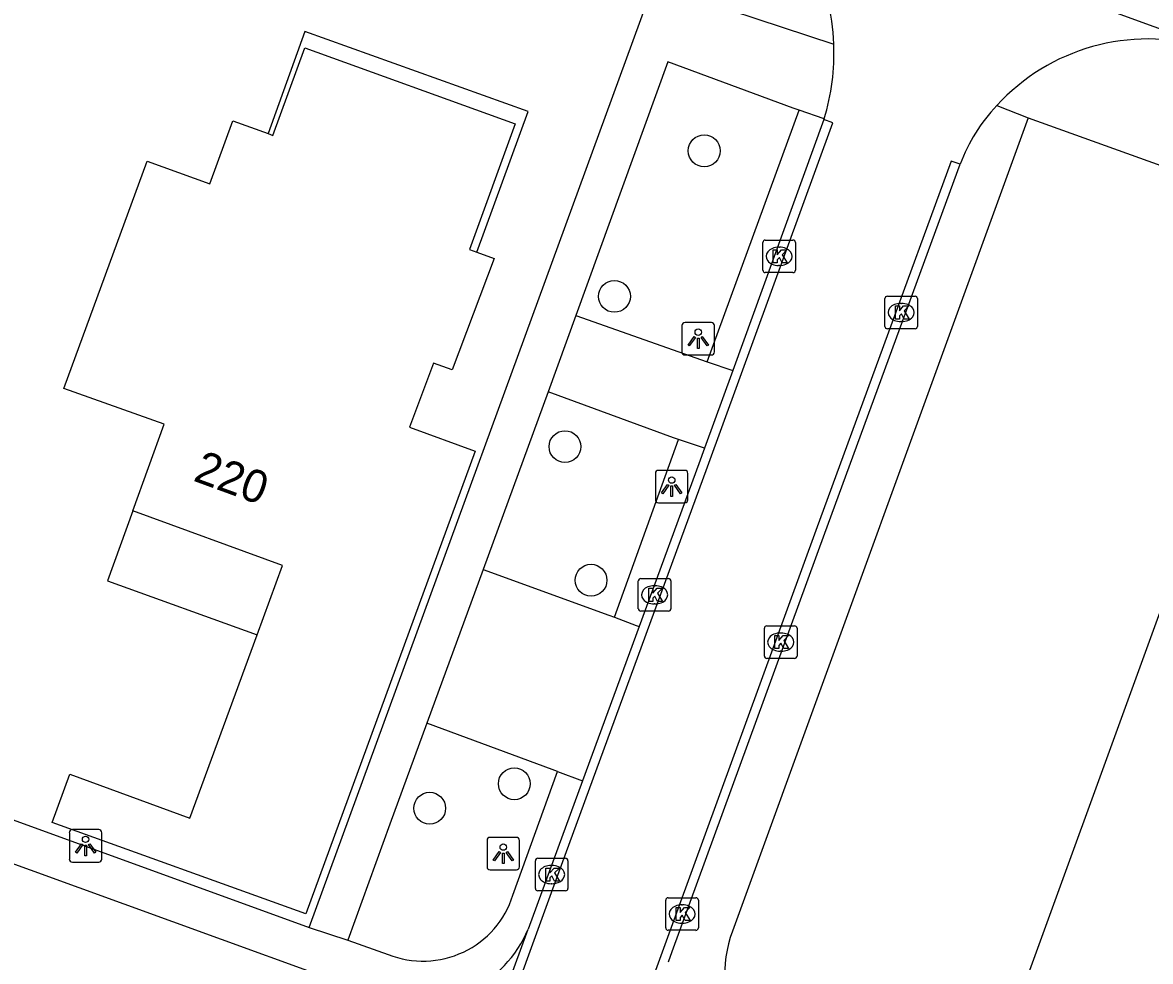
# Model space of a CAD drawing. Extents: x 155275 to 156263, y 382654 to 383635.
# Drawn here: x 155883.46 to 155918.08, y 382981.63 to 383010.43 of the extents above; entities that cross this region are included whole.
import ezdxf

# ---------------------------------------------------------------- set-up
doc = ezdxf.new("R2010")
doc.units = 0
for name, color, linetype in [('IMGEO_Boom', 7, 'Continuous'), ('IMGEO_Kolk', 7, 'Continuous'), ('IMGEO_Lichtpunt', 7, 'Continuous'), ('IMGEO_Pand', 7, 'Continuous'), ('IMGEO_Pand_nummerreeks', 7, 'Continuous'), ('IMGEO_Pand_overbouw', 7, 'Continuous'), ('IMGEO_Parkeervlak_open', 7, 'Continuous'), ('IMGEO_Rijbaan_lokaal_gesloten', 7, 'Continuous'), ('IMGEO_Rijbaan_lokaal_open', 7, 'Continuous'), ('IMGEO_Voetpad_open', 7, 'Continuous')]:
    doc.layers.add(name, color=color, linetype=linetype)

msp = doc.modelspace()

# ---------------------------------------------------------------- linework, layer by layer
at = {"layer": 'IMGEO_Boom'}
for centre in [(155904.387, 383006.499), (155901.631, 383002.033), (155900.113, 382997.422), (155900.913, 382993.322), (155898.557, 382987.078), (155895.961, 382986.326)]:
    msp.add_circle(centre, 0.489, dxfattribs=at)
at = {"layer": 'IMGEO_Kolk'}
for p, q in [((155906.184, 383002.835), (155906.184, 383003.687)), ((155906.259, 383003.761), (155907.111, 383003.761)), ((155907.185, 383003.687), (155907.185, 383002.835)), ((155906.672, 383003.541), (155906.697, 383003.541)), ((155906.695, 383002.981), (155906.67, 383002.981)), ((155907.111, 383002.761), (155906.259, 383002.761)), ((155909.932, 383001.112), (155909.932, 383001.964)), ((155910.007, 383002.038), (155910.859, 383002.038)), ((155910.933, 383001.964), (155910.933, 383001.112)), ((155910.42, 383001.818), (155910.445, 383001.818)), ((155910.443, 383001.258), (155910.418, 383001.258)), ((155910.859, 383001.038), (155910.007, 383001.038)), ((155902.364, 382992.449), (155902.364, 382993.301)), ((155902.439, 382993.375), (155903.291, 382993.375)), ((155903.365, 382993.301), (155903.365, 382992.449)), ((155902.852, 382993.155), (155902.877, 382993.155)), ((155902.875, 382992.595), (155902.85, 382992.595)), ((155903.291, 382992.375), (155902.439, 382992.375)), ((155906.233, 382990.998), (155906.233, 382991.85)), ((155906.308, 382991.924), (155907.16, 382991.924)), ((155907.234, 382991.85), (155907.234, 382990.998)), ((155906.721, 382991.704), (155906.746, 382991.704)), ((155906.744, 382991.144), (155906.719, 382991.144)), ((155907.16, 382990.924), (155906.308, 382990.924)), ((155899.203, 382983.866), (155899.203, 382984.718)), ((155899.278, 382984.792), (155900.13, 382984.792)), ((155899.691, 382984.572), (155899.716, 382984.572)), ((155900.204, 382984.718), (155900.204, 382983.866)), ((155899.714, 382984.012), (155899.689, 382984.012)), ((155900.13, 382983.792), (155899.278, 382983.792)), ((155903.206, 382982.655), (155903.206, 382983.507)), ((155903.281, 382983.581), (155904.133, 382983.581)), ((155904.207, 382983.507), (155904.207, 382982.655)), ((155903.694, 382983.361), (155903.719, 382983.361)), ((155904.133, 382982.581), (155903.281, 382982.581)), ((155903.717, 382982.801), (155903.692, 382982.801))]:
    msp.add_line(p, q, dxfattribs=at)
for points in [[(155906.184, 383002.835), (155906.184, 383003.687)], [(155906.259, 383003.761), (155907.111, 383003.761)], [(155907.185, 383003.687), (155907.185, 383002.835)], [(155906.505, 383003.461), (155906.628, 383003.461), (155906.628, 383003.31), (155906.758, 383003.461), (155906.922, 383003.461), (155906.776, 383003.31), (155906.929, 383003.061), (155906.777, 383003.061), (155906.692, 383003.225), (155906.628, 383003.158), (155906.628, 383003.061), (155906.505, 383003.061), (155906.505, 383003.461)], [(155907.111, 383002.761), (155906.259, 383002.761)], [(155909.932, 383001.112), (155909.932, 383001.964)], [(155910.007, 383002.038), (155910.859, 383002.038)], [(155910.933, 383001.964), (155910.933, 383001.112)], [(155910.253, 383001.738), (155910.376, 383001.738), (155910.376, 383001.587), (155910.506, 383001.738), (155910.67, 383001.738), (155910.524, 383001.587), (155910.677, 383001.338), (155910.525, 383001.338), (155910.44, 383001.502), (155910.376, 383001.435), (155910.376, 383001.338), (155910.253, 383001.338), (155910.253, 383001.738)], [(155910.859, 383001.038), (155910.007, 383001.038)], [(155902.364, 382992.449), (155902.364, 382993.301)], [(155902.439, 382993.375), (155903.291, 382993.375)], [(155903.365, 382993.301), (155903.365, 382992.449)], [(155902.685, 382993.075), (155902.808, 382993.075), (155902.808, 382992.924), (155902.938, 382993.075), (155903.102, 382993.075), (155902.956, 382992.924), (155903.109, 382992.675), (155902.957, 382992.675), (155902.872, 382992.839), (155902.808, 382992.772), (155902.808, 382992.675), (155902.685, 382992.675), (155902.685, 382993.075)], [(155903.291, 382992.375), (155902.439, 382992.375)], [(155906.233, 382990.998), (155906.233, 382991.85)], [(155906.308, 382991.924), (155907.16, 382991.924)], [(155907.234, 382991.85), (155907.234, 382990.998)], [(155906.554, 382991.624), (155906.677, 382991.624), (155906.677, 382991.473), (155906.807, 382991.624), (155906.971, 382991.624), (155906.825, 382991.473), (155906.978, 382991.224), (155906.826, 382991.224), (155906.741, 382991.388), (155906.677, 382991.321), (155906.677, 382991.224), (155906.554, 382991.224), (155906.554, 382991.624)], [(155907.16, 382990.924), (155906.308, 382990.924)], [(155899.203, 382983.866), (155899.203, 382984.718)], [(155899.278, 382984.792), (155900.13, 382984.792)], [(155900.204, 382984.718), (155900.204, 382983.866)], [(155899.524, 382984.492), (155899.647, 382984.492), (155899.647, 382984.341), (155899.777, 382984.492), (155899.941, 382984.492), (155899.795, 382984.341), (155899.948, 382984.092), (155899.796, 382984.092), (155899.711, 382984.256), (155899.647, 382984.189), (155899.647, 382984.092), (155899.524, 382984.092), (155899.524, 382984.492)], [(155900.13, 382983.792), (155899.278, 382983.792)], [(155903.206, 382982.655), (155903.206, 382983.507)], [(155903.281, 382983.581), (155904.133, 382983.581)], [(155904.207, 382983.507), (155904.207, 382982.655)], [(155903.527, 382983.281), (155903.65, 382983.281), (155903.65, 382983.13), (155903.78, 382983.281), (155903.944, 382983.281), (155903.798, 382983.13), (155903.951, 382982.881), (155903.799, 382982.881), (155903.714, 382983.045), (155903.65, 382982.978), (155903.65, 382982.881), (155903.527, 382982.881), (155903.527, 382983.281)], [(155904.133, 382982.581), (155903.281, 382982.581)]]:
    msp.add_lwpolyline(points, dxfattribs=at)
for centre, start, end in [((155906.261, 383003.685), 91.552, 178.448), ((155906.261, 383003.685), 91.552, 178.448), ((155907.109, 383003.685), 1.552, 88.448), ((155907.109, 383003.685), 1.552, 88.448), ((155906.261, 383002.837), 181.552, 268.448), ((155906.261, 383002.837), 181.552, 268.448), ((155907.109, 383002.837), 271.552, 358.448), ((155907.109, 383002.837), 271.552, 358.448), ((155910.009, 383001.962), 91.552, 178.448), ((155910.009, 383001.962), 91.552, 178.448), ((155910.857, 383001.962), 1.552, 88.448), ((155910.857, 383001.962), 1.552, 88.448), ((155910.009, 383001.114), 181.552, 268.448), ((155910.009, 383001.114), 181.552, 268.448), ((155910.857, 383001.114), 271.552, 358.448), ((155910.857, 383001.114), 271.552, 358.448), ((155902.441, 382993.299), 91.552, 178.448), ((155902.441, 382993.299), 91.552, 178.448), ((155903.289, 382993.299), 1.552, 88.448), ((155903.289, 382993.299), 1.552, 88.448), ((155902.441, 382992.451), 181.552, 268.448), ((155902.441, 382992.451), 181.552, 268.448), ((155903.289, 382992.451), 271.552, 358.448), ((155903.289, 382992.451), 271.552, 358.448), ((155906.31, 382991.848), 91.552, 178.448), ((155906.31, 382991.848), 91.552, 178.448), ((155907.158, 382991.848), 1.552, 88.448), ((155907.158, 382991.848), 1.552, 88.448), ((155906.31, 382991), 181.552, 268.448), ((155906.31, 382991), 181.552, 268.448), ((155907.158, 382991), 271.552, 358.448), ((155907.158, 382991), 271.552, 358.448), ((155899.28, 382984.716), 91.552, 178.448), ((155899.28, 382984.716), 91.552, 178.448), ((155900.128, 382984.716), 1.552, 88.448), ((155900.128, 382984.716), 1.552, 88.448), ((155899.28, 382983.868), 181.552, 268.448), ((155899.28, 382983.868), 181.552, 268.448), ((155900.128, 382983.868), 271.552, 358.448), ((155900.128, 382983.868), 271.552, 358.448), ((155903.283, 382983.505), 91.552, 178.448), ((155903.283, 382983.505), 91.552, 178.448), ((155904.131, 382983.505), 1.552, 88.448), ((155904.131, 382983.505), 1.552, 88.448), ((155903.283, 382982.657), 181.552, 268.448), ((155903.283, 382982.657), 181.552, 268.448), ((155904.131, 382982.657), 271.552, 358.448), ((155904.131, 382982.657), 271.552, 358.448)]:
    msp.add_arc(centre, 0.0765, start, end, dxfattribs=at)
for centre, major_axis, ratio, start_param, end_param in [((155906.671, 383003.261), (-0.387, 0.002), 0.722429, 4.712389, 7.853982), ((155906.696, 383003.261), (-0.39, 0.002), 0.717154, 1.570796, 4.712389), ((155910.419, 383001.538), (-0.387, 0.002), 0.722429, 4.712389, 7.853982), ((155910.444, 383001.538), (-0.39, 0.002), 0.717154, 1.570796, 4.712389), ((155902.851, 382992.875), (-0.387, 0.002), 0.722429, 4.712389, 7.853982), ((155902.876, 382992.875), (-0.39, 0.002), 0.717154, 1.570796, 4.712389), ((155906.72, 382991.424), (-0.387, 0.002), 0.722429, 4.712389, 7.853982), ((155906.745, 382991.424), (-0.39, 0.002), 0.717154, 1.570796, 4.712389), ((155899.69, 382984.292), (-0.387, 0.002), 0.722429, 4.712389, 7.853982), ((155899.715, 382984.292), (-0.39, 0.002), 0.717154, 1.570796, 4.712389), ((155903.693, 382983.081), (-0.387, 0.002), 0.722429, 4.712389, 7.853982), ((155903.718, 382983.081), (-0.39, 0.002), 0.717154, 1.570796, 4.712389)]:
    msp.add_ellipse(centre, major_axis=major_axis, ratio=ratio, start_param=start_param, end_param=end_param, dxfattribs=at)
at = {"layer": 'IMGEO_Lichtpunt'}
for p, q in [((155904.606, 383001.232), (155903.798, 383001.232)), ((155904.606, 383001.232), (155903.798, 383001.232)), ((155903.704, 383001.137), (155903.704, 383000.33)), ((155903.704, 383001.137), (155903.704, 383000.33)), ((155904.7, 383000.33), (155904.7, 383001.137)), ((155904.7, 383000.33), (155904.7, 383001.137)), ((155903.798, 383000.236), (155904.606, 383000.236)), ((155903.798, 383000.236), (155904.606, 383000.236)), ((155903.791, 382996.694), (155902.983, 382996.694)), ((155903.791, 382996.694), (155902.983, 382996.694)), ((155902.889, 382996.599), (155902.889, 382995.792)), ((155902.889, 382996.599), (155902.889, 382995.792)), ((155903.885, 382995.792), (155903.885, 382996.599)), ((155903.885, 382995.792), (155903.885, 382996.599)), ((155902.983, 382995.698), (155903.791, 382995.698)), ((155902.983, 382995.698), (155903.791, 382995.698)), ((155884.901, 382985.575), (155884.901, 382984.768)), ((155884.901, 382985.575), (155884.901, 382984.768)), ((155885.803, 382985.67), (155884.995, 382985.67)), ((155885.803, 382985.67), (155884.995, 382985.67)), ((155885.897, 382984.768), (155885.897, 382985.575)), ((155885.897, 382984.768), (155885.897, 382985.575)), ((155897.721, 382985.337), (155897.721, 382984.53)), ((155897.721, 382985.337), (155897.721, 382984.53)), ((155898.623, 382985.432), (155897.815, 382985.432)), ((155898.623, 382985.432), (155897.815, 382985.432)), ((155898.717, 382984.53), (155898.717, 382985.337)), ((155898.717, 382984.53), (155898.717, 382985.337)), ((155884.995, 382984.674), (155885.803, 382984.674)), ((155884.995, 382984.674), (155885.803, 382984.674)), ((155897.815, 382984.436), (155898.623, 382984.436)), ((155897.815, 382984.436), (155898.623, 382984.436))]:
    msp.add_line(p, q, dxfattribs=at)
for points in [[(155904.078, 383000.801), (155904.117, 383000.773), (155903.929, 383000.511), (155903.891, 383000.538), (155904.078, 383000.801)], [(155904.18, 383000.753), (155904.227, 383000.753), (155904.227, 383000.431), (155904.18, 383000.431), (155904.18, 383000.753)], [(155904.29, 383000.773), (155904.328, 383000.8), (155904.515, 383000.538), (155904.476, 383000.51), (155904.29, 383000.773)], [(155903.263, 382996.263), (155903.302, 382996.235), (155903.114, 382995.973), (155903.076, 382996), (155903.263, 382996.263)], [(155903.365, 382996.215), (155903.412, 382996.215), (155903.412, 382995.893), (155903.365, 382995.893), (155903.365, 382996.215)], [(155903.475, 382996.235), (155903.513, 382996.262), (155903.7, 382996), (155903.661, 382995.972), (155903.475, 382996.235)], [(155885.275, 382985.239), (155885.314, 382985.211), (155885.126, 382984.949), (155885.088, 382984.976), (155885.275, 382985.239)], [(155885.487, 382985.211), (155885.525, 382985.238), (155885.712, 382984.976), (155885.673, 382984.948), (155885.487, 382985.211)], [(155885.377, 382985.191), (155885.424, 382985.191), (155885.424, 382984.869), (155885.377, 382984.869), (155885.377, 382985.191)], [(155898.095, 382985.001), (155898.134, 382984.973), (155897.946, 382984.711), (155897.908, 382984.738), (155898.095, 382985.001)], [(155898.197, 382984.953), (155898.244, 382984.953), (155898.244, 382984.631), (155898.197, 382984.631), (155898.197, 382984.953)], [(155898.307, 382984.973), (155898.345, 382985), (155898.532, 382984.738), (155898.493, 382984.71), (155898.307, 382984.973)]]:
    msp.add_lwpolyline(points, dxfattribs=at)
for centre in [(155904.203, 383000.935), (155903.388, 382996.397), (155885.4, 382985.373), (155898.22, 382985.135)]:
    msp.add_circle(centre, 0.0994, dxfattribs=at)
for centre, start, end in [((155903.798, 383001.137), 90, 180), ((155903.798, 383001.137), 90, 180), ((155904.606, 383001.137), 0, 90), ((155904.606, 383001.137), 0, 90), ((155903.798, 383000.33), 180, 270), ((155903.798, 383000.33), 180, 270), ((155904.606, 383000.33), 270, 0), ((155904.606, 383000.33), 270, 360), ((155902.983, 382996.599), 90, 180), ((155902.983, 382996.599), 90, 180), ((155903.791, 382996.599), 0, 90), ((155903.791, 382996.599), 0, 90), ((155902.983, 382995.792), 180, 270), ((155902.983, 382995.792), 180, 270), ((155903.791, 382995.792), 270, 0), ((155903.791, 382995.792), 270, 360), ((155884.995, 382985.575), 90, 180), ((155884.995, 382985.575), 90, 180), ((155885.803, 382985.575), 0, 90), ((155885.803, 382985.575), 0, 90), ((155897.815, 382985.337), 90, 180), ((155897.815, 382985.337), 90, 180), ((155898.623, 382985.337), 0, 90), ((155898.623, 382985.337), 0, 90), ((155884.995, 382984.768), 180, 270), ((155884.995, 382984.768), 180, 270), ((155885.803, 382984.768), 270, 0), ((155885.803, 382984.768), 270, 360), ((155897.815, 382984.53), 180, 270), ((155897.815, 382984.53), 180, 270), ((155898.623, 382984.53), 270, 0), ((155898.623, 382984.53), 270, 360)]:
    msp.add_arc(centre, 0.0946, start, end, dxfattribs=at)
at = {"layer": 'IMGEO_Pand'}
for points in [[(155887.289, 383006.185), (155889.215, 383005.483), (155889.922, 383007.421), (155891.006, 383007.026), (155891.151, 383006.973), (155892.124, 383009.662), (155898.589, 383007.324), (155897.186, 383003.474), (155897.411, 383003.391), (155897.936, 383003.196), (155896.655, 382999.777), (155896.075, 382999.984), (155895.342, 382998.021), (155897.361, 382997.282), (155892.159, 382983.084), (155884.378, 382985.893), (155884.916, 382987.368), (155888.598, 382986.024), (155890.664, 382991.645), (155891.448, 382993.777), (155886.85, 382995.454), (155887.812, 382998.113), (155884.727, 382999.207), (155887.289, 383006.185)], [(155912.335, 382975.729), (155919.606, 382995.726), (155918.585, 382996.11), (155919.339, 382998.13), (155920.336, 382997.758), (155920.883, 382999.317), (155920.75, 382999.363), (155920.877, 382999.717), (155926.037, 382997.874), (155925.324, 382995.877), (155926.68, 382995.393), (155918.668, 382973.44)]]:
    msp.add_lwpolyline(points, dxfattribs=at)
at = {"layer": 'IMGEO_Pand_overbouw'}
for points in [[(155897.411, 383003.391), (155898.981, 383007.701), (155892.129, 383010.158), (155891.006, 383007.026), (155891.151, 383006.973), (155892.124, 383009.662), (155898.589, 383007.324), (155897.186, 383003.474)], [(155886.85, 382995.454), (155886.073, 382993.306), (155890.664, 382991.645), (155891.448, 382993.777)]]:
    msp.add_lwpolyline(points, close=True, dxfattribs=at)
at = {"layer": 'IMGEO_Parkeervlak_open'}
for points in [[(155904.477, 383000.027), (155907.304, 383007.746)], [(155900.449, 383001.441), (155904.477, 383000.027)], [(155904.477, 383000.027), (155905.261, 382999.757)], [(155903.601, 382997.637), (155903.446, 382997.689), (155899.592, 382999.102)], [(155897.605, 382993.649), (155901.457, 382992.251), (155901.628, 382992.187)], [(155899.88, 382987.458), (155899.717, 382987.518), (155895.874, 382988.934)]]:
    msp.add_lwpolyline(points, dxfattribs=at)
at = {"layer": 'IMGEO_Rijbaan_lokaal_gesloten'}
for points in [[(155898.053, 382979.213), (155899.784, 382983.969), (155904.488, 382996.798), (155908.331, 383007.358), (155908.062, 383007.462)], [(155908.062, 383007.462), (155905.261, 382999.757)], [(155912.243, 383006.092), (155911.97, 383006.179), (155907.812, 382994.849), (155903.138, 382982.023), (155901.638, 382977.91)], [(155903.29, 382981.616), (155903.404, 382981.93), (155908.087, 382994.77), (155912.243, 383006.092)], [(155905.261, 382999.757), (155904.393, 382997.37)], [(155904.393, 382997.37), (155904.22, 382996.894), (155902.388, 382991.901)], [(155902.388, 382991.901), (155900.651, 382987.171)], [(155900.651, 382987.171), (155899.512, 382984.067), (155898.985, 382982.62)], [(155897.78, 382979.312), (155898.985, 382982.62)]]:
    msp.add_lwpolyline(points, dxfattribs=at)
at = {"layer": 'IMGEO_Rijbaan_lokaal_open'}
for points in [[(155920.689, 383009.4), (155919.691, 383009.763), (155904.641, 383015.234)], [(155894.626, 382980.459), (155893.94, 382980.709), (155804.618, 383013.141)], [(155908.062, 383007.462), (155908.067, 383007.479)]]:
    msp.add_lwpolyline(points, dxfattribs=at)
for centre, radius, start, end in [((155901.441, 383009.496), 6.928, 2.3014, 25.7612), ((155918.013, 383003.626), 6.306, 73.9053, 137.5047), ((155901.441, 383009.503), 6.928, 343.012, 2.2404), ((155917.264, 383004.204), 5.364, 136.6542, 159.3925), ((155895.55, 382984.071), 3.729, 255.6475, 337.0929)]:
    msp.add_arc(centre, radius, start, end, dxfattribs=at)
at = {"layer": 'IMGEO_Voetpad_open'}
for points in [[(155805.118, 383014.525), (155861.561, 382993.83), (155892.261, 382982.665)], [(155892.261, 382982.665), (155902.833, 383011.607)], [(155902.833, 383011.607), (155908.364, 383009.774)], [(155907.304, 383007.746), (155907.121, 383007.807), (155903.27, 383009.224), (155900.449, 383001.441)], [(155908.067, 383007.479), (155907.304, 383007.746)], [(155913.363, 383007.886), (155914.334, 383007.511)], [(155914.334, 383007.511), (155905.251, 382982.555)], [(155914.334, 383007.511), (155930.357, 383001.752), (155939.786, 382998.363), (156001.392, 382975.875)], [(155900.449, 383001.441), (155899.592, 382999.102)], [(155899.592, 382999.102), (155897.605, 382993.649)], [(155901.628, 382992.187), (155903.601, 382997.637)], [(155904.393, 382997.37), (155903.601, 382997.637)], [(155897.605, 382993.649), (155895.874, 382988.934)], [(155901.628, 382992.187), (155902.302, 382991.933), (155902.388, 382991.901)], [(155895.874, 382988.934), (155894.734, 382985.839), (155893.451, 382982.278)], [(155898.514, 382983.657), (155899.88, 382987.458)], [(155899.88, 382987.458), (155900.651, 382987.171)], [(155892.261, 382982.665), (155893.451, 382982.278)], [(155893.451, 382982.278), (155894.687, 382981.843)]]:
    msp.add_lwpolyline(points, dxfattribs=at)
for centre, radius, start, end in [((155895.759, 382984.525), 2.888, 248.206, 342.5159), ((155909.118, 382981.17), 4.108, 160.2908, 247.8716)]:
    msp.add_arc(centre, radius, start, end, dxfattribs=at)

# ---------------------------------------------------------------- texts
at = {"layer": 'IMGEO_Pand_nummerreeks'}
msp.add_text('220', height=1, rotation=339.9619, dxfattribs=at).set_placement((155888.671, 382996.386))

doc.saveas('drawing.dxf')
